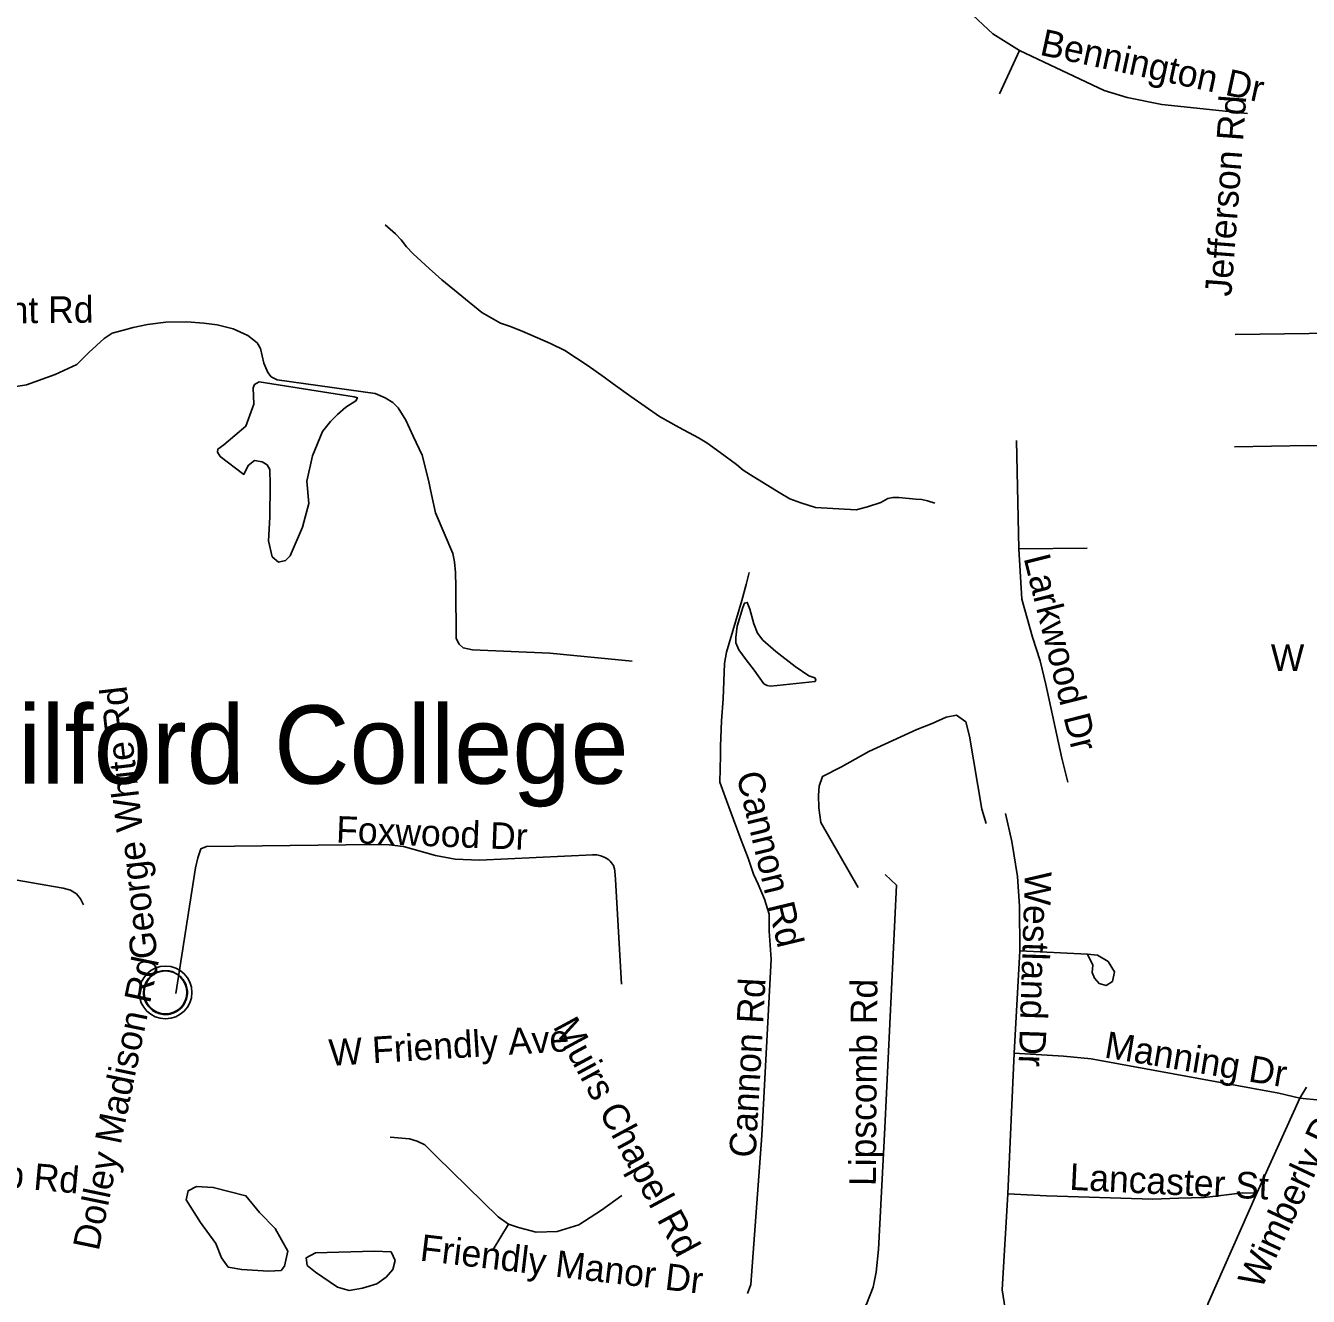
# Model space of a CAD drawing. Extents: x 1662474 to 1856135, y 779280 to 917889.
# Drawn here: x 1738125 to 1742716, y 851441 to 855987 of the extents above; entities that cross this region are included whole.
import ezdxf

# ---------------------------------------------------------------- set-up
doc = ezdxf.new("R2010")
doc.units = 0
for name, color, linetype in [('Exist Civil Demographics City Label', 7, 'Continuous'), ('Exist Civil Demographics Community CELL', 7, 'Continuous'), ('Exist Hydrographic Misc Water Feature', 7, 'Continuous'), ('Exist Hydrographic Pond Under 1500 Sq Ft', 7, 'Continuous'), ('Exist Road Non-System Type 51', 7, 'Continuous'), ('Exist Road Non-System Type 51 Label', 7, 'Continuous')]:
    doc.layers.add(name, color=color, linetype=linetype)

msp = doc.modelspace()

# ---------------------------------------------------------------- linework, layer by layer
at = {"layer": 'Exist Civil Demographics Community CELL'}
msp.add_lwpolyline([(1738548.2, 852540.5), (1738549.2, 852546.1), (1738551, 852552.7), (1738553.9, 852559.9), (1738556.9, 852565.6), (1738560.2, 852571.3), (1738564, 852576.5), (1738567.9, 852580.8), (1738572.5, 852585.4), (1738578, 852590), (1738583.5, 852593.7), (1738588.3, 852596.5), (1738593.4, 852599), (1738598.9, 852601.3), (1738604.5, 852603.1), (1738608.8, 852604.3), (1738613.7, 852605), (1738617.8, 852605.7), (1738624.2, 852606), (1738628.6, 852605.9), (1738634.3, 852605.6), (1738639.2, 852604.9), (1738644.1, 852603.9), (1738649.1, 852602.5), (1738654.2, 852600.6), (1738660.9, 852597.6), (1738667.2, 852594.1), (1738672.2, 852590.6), (1738677.4, 852586.6), (1738680.7, 852583.4), (1738684.8, 852579.1), (1738688.7, 852574.4), (1738691.8, 852569.8), (1738694.9, 852564.8), (1738697.3, 852559.6), (1738699.4, 852554.6), (1738700.9, 852549.6), (1738702.2, 852545), (1738703.3, 852538.9), (1738703.9, 852534.2), (1738704.2, 852528.2), (1738704, 852522.4), (1738703.5, 852516.8), (1738702.5, 852511.3), (1738700.9, 852505.1), (1738699, 852499.3), (1738696.7, 852494.2), (1738693.5, 852488.2), (1738690.3, 852482.9), (1738686.8, 852478.2), (1738682.6, 852473.5), (1738677.3, 852468.5), (1738672.3, 852464.4), (1738667.3, 852460.9), (1738662.9, 852458.4), (1738656.1, 852455.2), (1738649, 852452.5), (1738643, 852451), (1738636.4, 852449.7), (1738632, 852449.2), (1738627.5, 852449), (1738621.9, 852449), (1738617.6, 852449.4), (1738612, 852450.1), (1738606.1, 852451.4), (1738601.5, 852452.7), (1738596.3, 852454.6), (1738591.7, 852456.6), (1738587.8, 852458.8), (1738581, 852462.9), (1738575.4, 852467.2), (1738570.5, 852471.7), (1738566.1, 852476.5), (1738562.9, 852480.5), (1738559.9, 852484.7), (1738555.8, 852491.8), (1738554.1, 852495.3), (1738552.4, 852499.3), (1738549.8, 852507.5), (1738548.2, 852514.6), (1738547.6, 852519.7), (1738547.2, 852526), (1738547.2, 852530.7), (1738547.7, 852537.2)], close=True, dxfattribs=at)
for centre, radius in [((1738625.9, 852528.1), 94.3), ((1738625.6, 852528.4), 76.7)]:
    msp.add_circle(centre, radius, dxfattribs=at)
at = {"layer": 'Exist Hydrographic Misc Water Feature'}
msp.add_lwpolyline([(1741378.4, 854279.1), (1741352.3, 854287), (1741332.4, 854291.5), (1741310.3, 854293.6), (1741250.4, 854299), (1741228.5, 854298.6), (1741210.4, 854294.9), (1741186, 854281.4), (1741137.8, 854265.9), (1741097.6, 854254.5), (1740951.7, 854263.1), (1740899.8, 854279.8), (1740860.2, 854293.8), (1740822.3, 854316.7), (1740719.1, 854380.4), (1740693.5, 854396.5), (1740669.7, 854416.7), (1740610.4, 854459.7), (1740562.9, 854494.3), (1740533.1, 854513), (1740463.4, 854549.6), (1740394.1, 854588.9), (1740291, 854660.7), (1740227.8, 854705.5), (1740196, 854729.9), (1740138.6, 854770.5), (1740055.4, 854825.5), (1740003.7, 854850.3), (1739902.2, 854894.3), (1739856.5, 854912.4), (1739824.5, 854922.9), (1739757.2, 854960.4), (1739614.7, 855078.3), (1739569.2, 855118.6), (1739512, 855171.4), (1739488.4, 855195.7), (1739468.7, 855220.7), (1739449, 855242.4), (1739411.5, 855274.4)], dxfattribs=at)
at = {"layer": 'Exist Hydrographic Pond Under 1500 Sq Ft'}
for points in [[(1739301.2, 854659.7), (1738960.8, 854712.6), (1738943.7, 854703.1), (1738939.9, 854691.8), (1738941.8, 854633.2), (1738913.5, 854553.8), (1738834, 854487.6), (1738813.2, 854472.5), (1738811.3, 854461.2), (1738820.8, 854446.1), (1738905.9, 854381.8), (1738921, 854413.9), (1738943.7, 854430.9), (1738972.1, 854427.1), (1738989.1, 854415.8), (1738998.6, 854398.8), (1739000.5, 854344), (1738998.6, 854228.7), (1738994.8, 854143.6), (1739008, 854086.9), (1739030.7, 854068), (1739055.3, 854073.6), (1739072.3, 854090.7), (1739115.8, 854192.7), (1739138.5, 854277.8), (1739131, 854357.2), (1739151.8, 854447.9), (1739187.7, 854534.9), (1739216.1, 854570.8), (1739240.7, 854595.4), (1739270.9, 854621.9), (1739306.9, 854644.5), (1739312.5, 854655.9), (1739301.2, 854659.7)], [(1740950.4, 853641.1), (1740814.7, 853626.2), (1740789.8, 853623.7), (1740778.6, 853626.2), (1740767.4, 853632.4), (1740732.5, 853680.9), (1740703.9, 853718.3), (1740677.8, 853754.4), (1740666.5, 853779.2), (1740666.5, 853797.9), (1740671.5, 853839), (1740691.4, 853904.9), (1740697.7, 853921.1), (1740707.6, 853923.6), (1740716.4, 853900), (1740731.3, 853846.5), (1740743.7, 853814.1), (1740763.7, 853788), (1740809.7, 853748.1), (1740879.5, 853694.6), (1740928, 853661), (1740949.2, 853653.5), (1740952.9, 853647.3), (1740950.4, 853641.1)], [(1739051.6, 851548.6), (1739063.7, 851602.6), (1739018.6, 851683.6), (1738961.6, 851740.6), (1738913.5, 851800.7), (1738796.4, 851830.7), (1738736.4, 851833.7), (1738706.3, 851818.7), (1738700.3, 851785.7), (1738751.4, 851704.6), (1738805.4, 851629.6), (1738826.4, 851578.6), (1738850.5, 851545.6), (1738898.5, 851536.6), (1738994.6, 851530.5), (1739039.6, 851533.6), (1739051.6, 851548.6)], [(1739162.8, 851596.6), (1739373, 851602.6), (1739433, 851599.6), (1739448, 851569.6), (1739439, 851536.6), (1739415, 851509.5), (1739382, 851485.5), (1739330.9, 851470.5), (1739282.9, 851461.5), (1739240.8, 851473.5), (1739162.8, 851527.5), (1739132.7, 851551.6), (1739129.7, 851578.6), (1739162.8, 851596.6)]]:
    msp.add_lwpolyline(points, dxfattribs=at)
at = {"layer": 'Exist Road Non-System Type 51'}
for p, q in [((1741610.1, 855742.8), (1741681.6, 855898.1)), ((1741679.5, 854115.7), (1741671.1, 854502.4)), ((1741924.1, 854117.9), (1741679.5, 854115.7)), ((1741662.6, 852310.5), (1741683.6, 852677.2)), ((1741683.6, 852677.2), (1741925.1, 852665.6)), ((1741639.9, 851807.6), (1741662.6, 852310.5)), ((1742684.8, 852150.2), (1742708.4, 852189.8)), ((1742530.6, 851809.4), (1742684.8, 852150.2)), ((1739798.9, 851608.4), (1739853, 851698.7))]:
    msp.add_line(p, q, dxfattribs=at)
for points in [[(1741681.6, 855898.1), (1741586.6, 855958.4), (1741498.1, 856039.9)], [(1742497.9, 855673.2), (1742190.8, 855705.2), (1742066.9, 855730.4), (1741984.8, 855755.1), (1741681.6, 855898.1)], [(1738053.9, 854690.5), (1738127.9, 854702.4), (1738230.5, 854739.4), (1738307.9, 854775.2), (1738351.8, 854817.9), (1738406.6, 854868.4), (1738435.4, 854886.6), (1738475.9, 854897.9), (1738510.2, 854907), (1738561.4, 854918.6), (1738627.1, 854926.2), (1738702.1, 854928), (1738762.5, 854922.8), (1738810.2, 854916.5), (1738868, 854903.1), (1738920.5, 854878.9), (1738953.6, 854851.9), (1738965.6, 854831.7), (1738977.6, 854780), (1738991.4, 854746.7), (1739003.9, 854730.2), (1739024.9, 854720.4), (1739376.1, 854670.9), (1739412.4, 854655.9), (1739439.4, 854638.5), (1739458.8, 854619.9), (1739485.9, 854575.9), (1739512.4, 854518.6), (1739544.6, 854450.6), (1739567.1, 854361.1), (1739577.6, 854309.9), (1739591.9, 854243.8), (1739654.4, 854098.7), (1739660.4, 854068.8), (1739663.8, 854030.2), (1739664.4, 853979.5), (1739665.6, 853794.2), (1739676.1, 853774.8), (1739691.1, 853761.1), (1739724.1, 853754), (1740000.8, 853741.7), (1740295.8, 853713.9)], [(1742857.1, 854892.1), (1742806.2, 854886.6), (1742454.2, 854882.4)], [(1743267.6, 854350.1), (1742980.2, 854444.9), (1742888.6, 854471.4), (1742798.9, 854482.1), (1742715.6, 854485.5), (1742451.4, 854480.2)], [(1741855.4, 853280.2), (1741833.6, 853366.4), (1741776.4, 853629.4), (1741755.4, 853714.4), (1741728.4, 853799.2), (1741690.8, 853935.4), (1741679.5, 854115.7)], [(1740786.6, 852747), (1740786.6, 852808.7), (1740769, 852861.4), (1740746.9, 852915.5), (1740730.1, 852951.7), (1740711.2, 853008.7), (1740686.1, 853072.9), (1740658.5, 853147.2), (1740633.6, 853214.7), (1740609.9, 853280), (1740612.1, 853376.1), (1740612.1, 853409.4), (1740613.4, 853438.6), (1740615.5, 853500.2), (1740621, 853579.2), (1740626.2, 853704.7), (1740633.6, 853745.7), (1740687.9, 853929.9), (1740703.9, 853987.6), (1740714.6, 854030.7)], [(1741562.6, 853132.2), (1741547.1, 853183.4), (1741502.6, 853444.9), (1741489.8, 853496.9), (1741456.4, 853519.9), (1741419.9, 853512.6), (1741369.8, 853490.8), (1741313.9, 853468.8), (1741143, 853389.8), (1741044.9, 853335.2), (1740976.4, 853300.8), (1740965.1, 853266.4), (1740962.6, 853233.4), (1740964.2, 853188.4), (1740970.6, 853135.9), (1741104.4, 852903.9)], [(1741683.6, 852677.2), (1741682.1, 852836.8), (1741675, 852943.2), (1741654.9, 853068.8), (1741631.4, 853168.8)], [(1738662.5, 852523.9), (1738733.1, 852973.5), (1738741.8, 853009.7), (1738752.2, 853041.4), (1738772.8, 853049.9), (1739371.1, 853058), (1739426, 853055.9), (1739476.9, 853050.9), (1739591.6, 853018.6), (1739662.5, 853005), (1739748.9, 853001.9), (1740154.9, 853020.9), (1740154.9, 853020.9), (1740169.8, 853020.2), (1740184.2, 853016.9), (1740197.9, 853011.1), (1740202.5, 853008.4), (1740212.6, 853002.1), (1740217.1, 852997.9), (1740222.4, 852992.1), (1740228.9, 852981.9), (1740232.8, 852970.5), (1740234, 852962.4), (1740236.1, 852932), (1740257.5, 852557.2)], [(1737934.1, 852673.5), (1737948.6, 852932), (1737956.8, 852944.1), (1737966.6, 852949.4), (1738060.6, 852935.7), (1738259.1, 852901.4), (1738285.4, 852893.7), (1738307.1, 852880.9), (1738321.2, 852862.8), (1738332, 852842.2)], [(1740984.5, 851209.5), (1741056.4, 851286.4), (1741088.6, 851327.1), (1741134.9, 851412.6), (1741158.2, 851474.2), (1741169, 851527.9), (1741177.6, 851608.4), (1741200.5, 852043.4), (1741242.2, 852911.5), (1741201, 852950.1)], [(1740708.6, 851451.4), (1740720.4, 851482.9), (1740759.2, 852016.2), (1740792.9, 852647), (1740786.6, 852747)], [(1741925.1, 852665.6), (1741960.6, 852661.4), (1741999.1, 852638.4), (1742022, 852602.1), (1742014.6, 852567.7), (1741991.9, 852553.2), (1741966.9, 852559.6), (1741950.4, 852579.2), (1741941.4, 852599.2), (1741944.1, 852626.2), (1741925.1, 852665.6)], [(1742684.8, 852150.2), (1742609.6, 852167.8), (1741937.8, 852290.9), (1741839.9, 852300.2), (1741662.6, 852310.5)], [(1743138.8, 851999.8), (1742758.1, 852142.8), (1742684.8, 852150.2)], [(1739853, 851698.7), (1739816.5, 851725.8), (1739595.9, 851941.5), (1739554.1, 851982.9), (1739526, 851995.5), (1739498.9, 852004.2), (1739430.1, 852010.2)], [(1741654.6, 851270.1), (1741640.9, 851327.6), (1741619.9, 851463.8), (1741639.9, 851807.6)], [(1742530.6, 851809.4), (1742481.6, 851811.2), (1742344, 851794.8), (1742251.4, 851791.6), (1742159.5, 851788.8), (1741778.4, 851800), (1741639.9, 851807.6)], [(1742349.2, 851387.4), (1742357.6, 851416.2), (1742530.6, 851809.4)], [(1740258.5, 851801.1), (1740186.4, 851749.1), (1740104.4, 851696.9), (1740027, 851673), (1739951.9, 851670.6), (1739889.5, 851687.2), (1739853, 851698.7)]]:
    msp.add_lwpolyline(points, dxfattribs=at)

# ---------------------------------------------------------------- texts
at = {"layer": 'Exist Civil Demographics City Label'}
msp.add_text('Guilford College', height=280, dxfattribs=at).set_placement((1737598.8, 853275.1))
at = {"layer": 'Exist Road Non-System Type 51 Label'}
for s, rotation, p in [('Bennington Dr', 347.8172, (1741751.1, 855883.4)), ('Jefferson Rd', 85.6738, (1742439.5, 855016.2)), ('Nathan Hunt Rd', 0.4432, (1737457.6, 854917.5)), ('Larkwood Dr', 284.0645, (1741696.1, 854082.6)), ('George White Rd', 96.5587, (1738597.7, 852653.3)), ('Cannon Rd', 283.5346, (1740668.1, 853307.3)), ('Foxwood Dr', 357.7495, (1739235.2, 853064.6)), ('Westland Dr', 268.1001, (1741701.7, 852962.1)), ('Dolley Madison Rd', 78.2778, (1738386.5, 851600.7)), ('Cannon Rd', 86.7846, (1740737.5, 851935.3)), ('Lipscomb Rd', 89.5528, (1741167.6, 851835.2)), ('W Friendly Ave', 3.5542, (1739213.2, 852264.9)), ('Muirs Chapel Rd', 298.3551, (1740010.5, 852406.6)), ('Manning Dr', 350.5532, (1741982.2, 852296)), ('Wimberly Dr', 64.8988, (1742546.5, 851462.2)), ('Hunt Club Rd', 355.0274, (1737553, 851874.6)), ('Lancaster St', 357.1914, (1741859.2, 851822.1)), ('Friendly Manor Dr', 353.2443, (1739533.6, 851569.1))]:
    msp.add_text(s, height=95, rotation=rotation, dxfattribs=at).set_placement(p)
msp.add_text('W Friendly Ave', height=95, dxfattribs=at).set_placement((1742581.2, 853678.8))

doc.saveas('drawing.dxf')
